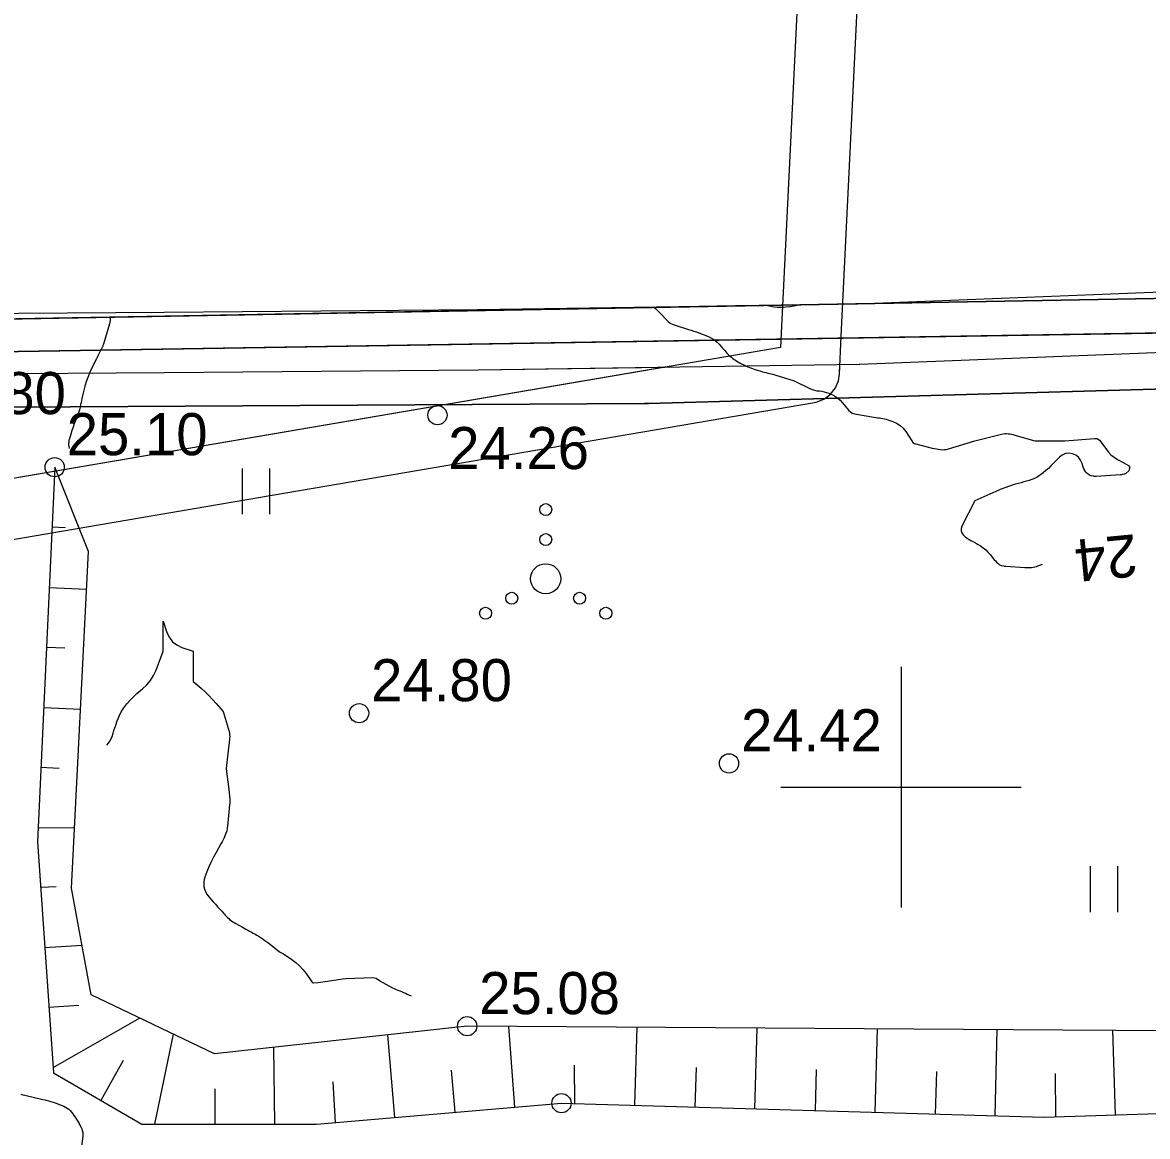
# Model space of a CAD drawing. Extents: x 509422 to 615075, y 6525431 to 6565970.
# Drawn here: x 512970.77 to 513008.2, y 6565888.38 to 6565925.43 of the extents above; entities that cross this region are included whole.
import ezdxf

# ---------------------------------------------------------------- set-up
doc = ezdxf.new("R2010")
doc.units = 0
for name, color, linetype in [('HALJASTUS', 7, 'Continuous'), ('HORISONTAAL', 7, 'Continuous'), ('KITSENDUSED', 7, 'Continuous'), ('kmakitsendused_kma_avalik_side', 7, 'Continuous'), ('kmakitsendused_kma_avalik_transport', 7, 'Continuous'), ('KORGUS', 7, 'Continuous'), ('MOOTPIIR', 7, 'Continuous'), ('PIIR', 7, 'Continuous'), ('RELJEEF', 7, 'Continuous'), ('VORK', 7, 'Continuous')]:
    doc.layers.add(name, color=color, linetype=linetype)

msp = doc.modelspace()

# ---------------------------------------------------------------- linework, layer by layer
at = {"layer": 'HALJASTUS'}
for p, q in [((512978.075, 6565910.603), (512978.075, 6565909.08)), ((512978.985, 6565910.603), (512978.985, 6565909.08)), ((513006.287, 6565897.368), (513006.287, 6565895.846)), ((513007.197, 6565897.368), (513007.197, 6565895.846))]:
    msp.add_line(p, q, dxfattribs=at)
for centre, radius in [((512988.178, 6565909.233), 0.2), ((512988.178, 6565908.233), 0.2), ((512988.178, 6565906.933), 0.5), ((512987.048, 6565906.283), 0.2), ((512989.308, 6565906.283), 0.2), ((512986.178, 6565905.783), 0.2), ((512990.178, 6565905.783), 0.2)]:
    msp.add_circle(centre, radius, dxfattribs=at)
at = {"layer": 'HORISONTAAL'}
for points in [[(512991.787, 6565915.96), (512991.843, 6565915.912), (512991.934, 6565915.825), (512992.021, 6565915.735), (512992.193, 6565915.55), (512992.251, 6565915.493), (512992.322, 6565915.432), (512992.423, 6565915.387), (512992.929, 6565915.228), (512993.016, 6565915.2), (512993.103, 6565915.172), (512993.19, 6565915.144), (512993.277, 6565915.115), (512993.363, 6565915.084), (512993.448, 6565915.051), (512993.532, 6565915.016), (512993.616, 6565914.978), (512993.633, 6565914.971), (512993.72, 6565914.923), (512993.803, 6565914.869), (512993.878, 6565914.805), (512993.949, 6565914.734), (512994.065, 6565914.603), (512994.101, 6565914.561), (512994.138, 6565914.52), (512994.174, 6565914.478), (512994.21, 6565914.436), (512994.249, 6565914.393), (512994.286, 6565914.356), (512994.325, 6565914.322), (512994.366, 6565914.29), (512994.408, 6565914.259), (512994.452, 6565914.23), (512994.496, 6565914.201), (512994.54, 6565914.174), (512994.673, 6565914.097), (512994.787, 6565914.036), (512994.903, 6565913.98), (512995.022, 6565913.933), (512995.144, 6565913.891), (512995.337, 6565913.832), (512995.393, 6565913.816), (512995.451, 6565913.801), (512995.508, 6565913.788), (512995.567, 6565913.775), (512995.625, 6565913.763), (512995.682, 6565913.75), (512995.74, 6565913.735), (512995.797, 6565913.719), (512996.45, 6565913.52), (512996.967, 6565913.261), (512997.043, 6565913.229), (512997.121, 6565913.203), (512997.201, 6565913.188), (512997.283, 6565913.178), (512997.366, 6565913.17), (512997.446, 6565913.155), (512997.525, 6565913.132), (512997.602, 6565913.102), (512997.675, 6565913.07), (512997.782, 6565913.013), (512997.883, 6565912.947), (512997.973, 6565912.868), (512998.057, 6565912.781), (512998.254, 6565912.544), (512998.371, 6565912.441), (512998.45, 6565912.416), (512999.1, 6565912.306), (512999.158, 6565912.297), (512999.217, 6565912.288), (512999.275, 6565912.281), (512999.333, 6565912.274), (512999.391, 6565912.266), (512999.449, 6565912.255), (512999.505, 6565912.241), (512999.561, 6565912.223), (512999.725, 6565912.166), (512999.854, 6565912.107), (512999.97, 6565912.032), (513000.07, 6565911.936), (513000.158, 6565911.825), (513000.354, 6565911.52), (513000.391, 6565911.461), (513000.45, 6565911.433), (513001.04, 6565911.279), (513001.107, 6565911.263), (513001.175, 6565911.249), (513001.243, 6565911.238), (513001.312, 6565911.228), (513001.381, 6565911.225), (513001.449, 6565911.227), (513001.516, 6565911.237), (513001.583, 6565911.253), (513002.45, 6565911.52), (513003.341, 6565911.743), (513003.395, 6565911.753), (513003.451, 6565911.76), (513003.506, 6565911.76), (513003.562, 6565911.757), (513003.618, 6565911.749), (513003.673, 6565911.739), (513003.728, 6565911.727), (513003.782, 6565911.713), (513004.45, 6565911.52), (513005.45, 6565911.52), (513006.45, 6565911.602), (513006.525, 6565911.595), (513006.607, 6565911.539), (513006.808, 6565911.262), (513006.892, 6565911.155), (513006.985, 6565911.057), (513007.091, 6565910.975), (513007.206, 6565910.901), (513007.41, 6565910.792), (513007.43, 6565910.781), (513007.45, 6565910.769), (513007.469, 6565910.758), (513007.489, 6565910.746), (513007.572, 6565910.696), (513007.6, 6565910.654), (513007.602, 6565910.637), (513007.595, 6565910.559), (513007.591, 6565910.541), (513007.584, 6565910.524), (513007.476, 6565910.433), (513007.433, 6565910.411), (513007.417, 6565910.407), (513007.352, 6565910.396), (513007.336, 6565910.393), (513007.32, 6565910.391), (513007.303, 6565910.389), (513007.287, 6565910.388), (513006.491, 6565910.338), (513006.47, 6565910.338), (513006.45, 6565910.338), (513006.43, 6565910.339), (513006.409, 6565910.341), (513006.328, 6565910.352), (513006.309, 6565910.357), (513006.29, 6565910.363), (513006.273, 6565910.372), (513006.256, 6565910.384), (513006.191, 6565910.439), (513006.147, 6565910.483), (513006.11, 6565910.53), (513006.082, 6565910.584), (513006.059, 6565910.641), (513006.022, 6565910.77), (513005.971, 6565910.88), (513005.903, 6565910.972), (513005.81, 6565911.04), (513005.7, 6565911.092), (513005.581, 6565911.105), (513005.468, 6565911.094), (513005.365, 6565911.047), (513005.269, 6565910.977), (513004.984, 6565910.684), (513004.902, 6565910.605), (513004.817, 6565910.528), (513004.729, 6565910.456), (513004.637, 6565910.387), (513004.604, 6565910.364), (513004.525, 6565910.313), (513004.443, 6565910.269), (513004.356, 6565910.234), (513004.267, 6565910.204), (513004.176, 6565910.179), (513004.085, 6565910.154), (513003.994, 6565910.128), (513003.903, 6565910.102), (513003.767, 6565910.063), (513003.61, 6565910.013), (513003.454, 6565909.96), (513003.301, 6565909.899), (513003.149, 6565909.835), (513002.45, 6565909.52), (513002.022, 6565908.681), (513002.001, 6565908.604), (513001.998, 6565908.529), (513002.024, 6565908.46), (513002.068, 6565908.393), (513002.097, 6565908.365), (513002.149, 6565908.319), (513002.204, 6565908.277), (513002.262, 6565908.24), (513002.323, 6565908.207), (513002.386, 6565908.176), (513002.448, 6565908.144), (513002.509, 6565908.109), (513002.569, 6565908.073), (513002.643, 6565908.026), (513002.735, 6565907.961), (513002.822, 6565907.891), (513002.901, 6565907.811), (513002.975, 6565907.726), (513003.067, 6565907.608), (513003.102, 6565907.565), (513003.14, 6565907.524), (513003.18, 6565907.486), (513003.222, 6565907.449), (513003.28, 6565907.401), (513003.31, 6565907.382), (513003.326, 6565907.376), (513003.343, 6565907.371), (513003.414, 6565907.357), (513003.432, 6565907.354), (513003.45, 6565907.352), (513003.468, 6565907.35), (513003.486, 6565907.348), (513004.116, 6565907.305), (513004.172, 6565907.303), (513004.228, 6565907.302), (513004.283, 6565907.305), (513004.339, 6565907.309), (513004.394, 6565907.316), (513004.448, 6565907.327), (513004.502, 6565907.342), (513004.554, 6565907.359), (513004.703, 6565907.416)], [(512996.652, 6565916.048), (512996.584, 6565916.028), (512996.446, 6565915.995), (512996.306, 6565915.975), (512996.164, 6565915.962), (512996.094, 6565915.958), (512995.986, 6565915.957), (512995.878, 6565915.96), (512995.771, 6565915.97), (512995.664, 6565915.986), (512995.552, 6565916.007), (512995.453, 6565916.026)], [(512973.686, 6565915.635), (512973.687, 6565915.634), (512973.688, 6565915.577), (512973.686, 6565915.521), (512973.677, 6565915.466), (512973.664, 6565915.411), (512973.463, 6565914.734), (512973.456, 6565914.711), (512973.448, 6565914.69), (512973.44, 6565914.668), (512973.431, 6565914.647), (512973.392, 6565914.562), (512973.382, 6565914.541), (512973.372, 6565914.52), (512973.361, 6565914.5), (512973.35, 6565914.48), (512973.323, 6565914.432), (512973.298, 6565914.387), (512973.275, 6565914.342), (512973.252, 6565914.297), (512973.229, 6565914.252), (512973.039, 6565913.856), (512972.965, 6565913.686), (512972.899, 6565913.513), (512972.845, 6565913.336), (512972.8, 6565913.156), (512972.751, 6565912.928), (512972.737, 6565912.86), (512972.722, 6565912.792), (512972.707, 6565912.724), (512972.692, 6565912.656), (512972.676, 6565912.589), (512972.657, 6565912.522), (512972.636, 6565912.456), (512972.612, 6565912.39), (512972.536, 6565912.193), (512972.494, 6565912.082), (512972.454, 6565911.971), (512972.417, 6565911.859), (512972.381, 6565911.746), (512972.322, 6565911.554), (512972.318, 6565911.537), (512972.314, 6565911.52), (512972.312, 6565911.502), (512972.31, 6565911.484), (512972.307, 6565911.412), (512972.307, 6565911.394), (512972.308, 6565911.376), (512972.309, 6565911.358), (512972.312, 6565911.34), (512972.324, 6565911.27)], [(512973.575, 6565901.395), (512973.631, 6565901.461), (512973.681, 6565901.531), (512973.72, 6565901.607), (512973.753, 6565901.688), (512973.787, 6565901.794), (512973.816, 6565901.885), (512973.847, 6565901.976), (512973.878, 6565902.067), (512973.927, 6565902.212), (512973.988, 6565902.361), (512974.059, 6565902.505), (512974.145, 6565902.641), (512974.241, 6565902.77), (512974.349, 6565902.892), (512974.461, 6565903.008), (512974.581, 6565903.118), (512974.704, 6565903.224), (512974.762, 6565903.27), (512974.905, 6565903.405), (512975.03, 6565903.552), (512975.131, 6565903.717), (512975.215, 6565903.894), (512975.45, 6565904.52), (512975.45, 6565905.52), (512975.575, 6565905.145), (512975.659, 6565904.979), (512975.766, 6565904.836), (512975.909, 6565904.729), (512976.075, 6565904.645), (512976.45, 6565904.52), (512976.45, 6565903.52), (512976.718, 6565903.288), (512976.849, 6565903.169), (512976.977, 6565903.047), (512977.099, 6565902.919), (512977.218, 6565902.788), (512977.45, 6565902.52), (512977.643, 6565901.853), (512977.655, 6565901.798), (512977.663, 6565901.743), (512977.665, 6565901.688), (512977.662, 6565901.632), (512977.656, 6565901.576), (512977.65, 6565901.52), (512977.644, 6565901.464), (512977.638, 6565901.408), (512977.55, 6565900.62), (512977.555, 6565900.52), (512977.643, 6565899.829), (512977.649, 6565899.778), (512977.655, 6565899.726), (512977.66, 6565899.675), (512977.665, 6565899.623), (512977.668, 6565899.572), (512977.669, 6565899.52), (512977.668, 6565899.469), (512977.664, 6565899.417), (512977.59, 6565898.69), (512977.588, 6565898.673), (512977.585, 6565898.656), (512977.583, 6565898.639), (512977.58, 6565898.622), (512977.569, 6565898.554), (512977.565, 6565898.537), (512977.561, 6565898.521), (512977.556, 6565898.504), (512977.55, 6565898.488), (512977.506, 6565898.382), (512977.477, 6565898.314), (512977.445, 6565898.246), (512977.411, 6565898.18), (512977.376, 6565898.115), (512977.21, 6565897.828), (512977.125, 6565897.672), (512977.046, 6565897.514), (512976.974, 6565897.351), (512976.908, 6565897.187), (512976.842, 6565897.011), (512976.82, 6565896.932), (512976.805, 6565896.851), (512976.803, 6565896.769), (512976.81, 6565896.687), (512976.83, 6565896.606), (512976.857, 6565896.529), (512976.897, 6565896.457), (512976.944, 6565896.389), (512976.975, 6565896.351), (512977.044, 6565896.268), (512977.115, 6565896.185), (512977.188, 6565896.104), (512977.262, 6565896.024), (512977.375, 6565895.905), (512977.412, 6565895.865), (512977.449, 6565895.825), (512977.484, 6565895.784), (512977.519, 6565895.742), (512977.555, 6565895.702), (512977.593, 6565895.663), (512977.633, 6565895.627), (512977.675, 6565895.592), (512977.724, 6565895.556), (512977.77, 6565895.524), (512977.818, 6565895.493), (512977.867, 6565895.465), (512978.086, 6565895.342), (512978.146, 6565895.309), (512978.206, 6565895.277), (512978.267, 6565895.245), (512978.328, 6565895.213), (512978.388, 6565895.181), (512978.449, 6565895.148), (512978.508, 6565895.114), (512978.567, 6565895.079), (512978.645, 6565895.031), (512978.742, 6565894.969), (512978.837, 6565894.905), (512978.929, 6565894.837), (512979.02, 6565894.767), (512979.326, 6565894.52), (512979.407, 6565894.477), (512979.45, 6565894.46), (512979.733, 6565894.272), (512979.867, 6565894.172), (512979.992, 6565894.062), (512980.104, 6565893.938), (512980.207, 6565893.806), (512980.403, 6565893.52), (512980.427, 6565893.497), (512980.45, 6565893.493), (512980.608, 6565893.507), (512980.687, 6565893.514), (512980.766, 6565893.523), (512980.845, 6565893.533), (512980.924, 6565893.544), (512981.421, 6565893.62), (512981.539, 6565893.635), (512982.42, 6565893.673), (512982.536, 6565893.644), (512982.679, 6565893.549), (512982.698, 6565893.535), (512982.718, 6565893.522), (512982.738, 6565893.509), (512982.759, 6565893.498), (512983.078, 6565893.33), (512983.138, 6565893.299), (512983.199, 6565893.271), (512983.261, 6565893.245), (512983.323, 6565893.221), (512983.386, 6565893.198), (512983.449, 6565893.173), (512983.511, 6565893.147), (512983.572, 6565893.119), (512983.674, 6565893.072), (512983.705, 6565893.056)], [(512970.714, 6565889.786), (512970.781, 6565889.768), (512970.848, 6565889.752), (512971.45, 6565889.61), (512971.525, 6565889.595), (512971.675, 6565889.558), (512971.75, 6565889.537), (512971.823, 6565889.515), (512971.896, 6565889.489), (512971.968, 6565889.461), (512972.144, 6565889.389), (512972.203, 6565889.36), (512972.26, 6565889.326), (512972.311, 6565889.285), (512972.359, 6565889.24), (512972.403, 6565889.189), (512972.445, 6565889.137), (512972.484, 6565889.083), (512972.521, 6565889.027), (512972.619, 6565888.869), (512972.653, 6565888.813), (512972.685, 6565888.756), (512972.714, 6565888.698), (512972.742, 6565888.639), (512972.763, 6565888.579), (512972.778, 6565888.517), (512972.782, 6565888.454), (512972.778, 6565888.39), (512972.71, 6565887.892)]]:
    msp.add_lwpolyline(points, dxfattribs=at)
at = {"layer": 'KITSENDUSED'}
for p, q in [((513287.684, 6565921.28), (512827.679, 6565913.01)), ((513158.672, 6565918.961), (512999.127, 6565916.092)), ((512997.964, 6565914.06), (512998.605, 6565914.07))]:
    msp.add_line(p, q, dxfattribs=at)
for points in [[(512850.08, 6565772.604), (512823.932, 6565848.741), (512825.075, 6565884.492), (512827.679, 6565913.01), (512999.127, 6565916.092), (513158.672, 6565918.961), (513287.684, 6565921.28)], [(512827.35, 6565909.402), (512943.7, 6565912.482), (512991.468, 6565912.765), (512991.517, 6565912.765), (512991.566, 6565912.766), (512991.614, 6565912.767), (513195.166, 6565918.532), (513195.169, 6565918.533), (513195.172, 6565918.533), (513195.175, 6565918.533), (513287.684, 6565921.28)], [(512998.605, 6565914.07), (512998.629, 6565914.071), (513011.819, 6565914.591), (513026.916, 6565915.2), (513040.271, 6565915.35), (513040.282, 6565915.35), (513053.702, 6565915.64), (513053.706, 6565915.64), (513065.066, 6565915.94), (513065.089, 6565915.941), (513077.585, 6565916.56), (513091.101, 6565916.57), (513091.15, 6565916.571), (513104.56, 6565917.241), (513117.17, 6565917.62), (513129.163, 6565917.98), (513142.636, 6565918.19), (513142.669, 6565918.191), (513155.167, 6565918.801), (513158.672, 6565918.961)], [(512994.491, 6565916.009), (512940.631, 6565915.04), (512939.403, 6565915.018), (512926.985, 6565914.795)], [(512999.127, 6565916.092), (512998.563, 6565916.07), (512998.061, 6565916.062), (512996.057, 6565916.032), (512994.491, 6565916.009)], [(512825.591, 6565890.136), (512925.104, 6565900.545), (512925.167, 6565900.554), (512956.677, 6565905.884), (512997.118, 6565912.794), (512997.209, 6565912.814), (512997.45, 6565912.914), (512997.657, 6565913.073), (512997.816, 6565913.28), (512997.916, 6565913.521), (512997.949, 6565913.733), (512997.964, 6565914.06)], [(512992.144, 6565913.973), (512956.342, 6565907.856), (512924.864, 6565902.531), (512825.776, 6565892.167)], [(512940.03, 6565913.25), (512940.043, 6565913.25), (512940.06, 6565913.25), (512940.065, 6565913.25), (512943.143, 6565913.29), (512943.146, 6565913.29), (512951.516, 6565913.42), (512951.523, 6565913.42), (512964.215, 6565913.71), (512975.497, 6565913.79), (512975.499, 6565913.79), (512985.929, 6565913.88), (512985.935, 6565913.88), (512992.144, 6565913.973)]]:
    msp.add_lwpolyline(points, dxfattribs=at)
at = {"layer": 'kmakitsendused_kma_avalik_side'}
for points in [[(512996.851, 6565932.329), (512996.011, 6565915.099), (512996.011, 6565915.097), (512995.989, 6565914.63), (512956.342, 6565907.856), (512924.864, 6565902.531)], [(512925.167, 6565900.554), (512956.677, 6565905.884), (512956.678, 6565905.884), (512997.118, 6565912.794), (512997.209, 6565912.814), (512997.45, 6565912.914), (512997.657, 6565913.073), (512997.816, 6565913.28), (512997.916, 6565913.521), (512997.949, 6565913.733), (512998.009, 6565915.001), (512998.009, 6565915.003), (512998.849, 6565932.231)], [(513142.588, 6565920.19), (513129.124, 6565919.98), (513129.11, 6565919.98), (513117.11, 6565919.62), (513104.49, 6565919.24), (513104.47, 6565919.239), (513091.075, 6565918.57), (513077.559, 6565918.56), (513077.511, 6565918.559), (513065.002, 6565917.939), (513053.656, 6565917.64), (513040.244, 6565917.35), (513026.879, 6565917.2), (513026.85, 6565917.199), (513011.741, 6565916.589), (513011.74, 6565916.589), (512998.563, 6565916.07), (512985.908, 6565915.88), (512975.483, 6565915.79), (512975.481, 6565915.79), (512964.193, 6565915.71), (512964.177, 6565915.71), (512951.481, 6565915.42), (512943.116, 6565915.29)], [(512943.146, 6565913.29), (512951.516, 6565913.42), (512951.523, 6565913.42), (512964.215, 6565913.71), (512975.497, 6565913.79), (512975.499, 6565913.79), (512985.929, 6565913.88), (512985.935, 6565913.88), (512998.605, 6565914.07), (512998.629, 6565914.071), (513011.819, 6565914.591), (513011.82, 6565914.591), (513026.916, 6565915.2), (513040.271, 6565915.35)]]:
    msp.add_lwpolyline(points, dxfattribs=at)
at = {"layer": 'kmakitsendused_kma_avalik_transport'}
msp.add_lwpolyline([(513195.166, 6565918.532), (512991.614, 6565912.767), (512991.566, 6565912.766), (512991.517, 6565912.765), (512991.468, 6565912.765), (512943.7, 6565912.482), (512695.963, 6565905.924)], dxfattribs=at)
at = {"layer": 'KORGUS'}
for centre in [(512984.577, 6565912.373), (512971.844, 6565910.642), (512981.97, 6565902.46), (512994.278, 6565900.791), (512985.565, 6565892.05), (512988.705, 6565889.488)]:
    msp.add_circle(centre, 0.32, dxfattribs=at)
at = {"layer": 'MOOTPIIR'}
msp.add_lwpolyline([(512879.071, 6565688.193), (512823.932, 6565848.741), (512825.075, 6565884.492), (512827.679, 6565913.01), (513448.17, 6565924.166), (513572.368, 6565857.798), (513561.325, 6565731.726), (513511.309, 6565499.186), (513354.422, 6565438.926), (513251.738, 6565463.508), (513252.747, 6565585.499)], close=True, dxfattribs=at)
at = {"layer": 'PIIR'}
for points in [[(512827.55, 6565911.596), (512892.23, 6565913.22), (513025.17, 6565915.38), (513462.534, 6565928.753)], [(513118.877, 6565918.245), (513025.17, 6565915.38), (512892.23, 6565913.22), (512827.55, 6565911.596)]]:
    msp.add_lwpolyline(points, dxfattribs=at)
at = {"layer": 'RELJEEF'}
for p, q in [((512971.844, 6565910.642), (512971.844, 6565910.642)), ((512972.206, 6565908.623), (512971.752, 6565908.644)), ((512971.66, 6565906.646), (512972.901, 6565906.589)), ((512972.185, 6565904.62), (512971.568, 6565904.648)), ((512971.477, 6565902.65), (512972.702, 6565902.594)), ((512971.993, 6565900.624), (512971.385, 6565900.652)), ((512971.293, 6565898.654), (512972.505, 6565898.652)), ((512971.892, 6565896.687), (512971.377, 6565896.659)), ((512971.515, 6565894.663), (512972.752, 6565894.749)), ((512972.651, 6565892.737), (512971.654, 6565892.668)), ((512971.792, 6565890.673), (512974.67, 6565892.319)), ((512975.172, 6565888.795), (512975.8, 6565891.779)), ((512987.148, 6565889.356), (512986.953, 6565892.041)), ((512991.141, 6565889.417), (512991.217, 6565892.014)), ((512995.14, 6565889.301), (512995.218, 6565891.988)), ((512999.138, 6565889.185), (512999.219, 6565891.962)), ((513003.136, 6565889.068), (513003.203, 6565891.936)), ((513007.134, 6565889.098), (513007.045, 6565891.912)), ((512983.162, 6565889.017), (512982.929, 6565891.761)), ((512979.172, 6565888.795), (512979.138, 6565891.345)), ((512974.121, 6565890.906), (512973.384, 6565889.582)), ((512989.123, 6565890.751), (512989.142, 6565889.475)), ((512993.179, 6565890.68), (512993.141, 6565889.359)), ((512985.037, 6565890.583), (512985.155, 6565889.186)), ((512997.179, 6565890.609), (512997.139, 6565889.243)), ((513001.178, 6565890.538), (513001.137, 6565889.126)), ((513005.125, 6565890.479), (513005.135, 6565889.034)), ((512977.172, 6565889.962), (512977.172, 6565888.795)), ((512981.094, 6565890.2), (512981.17, 6565888.848))]:
    msp.add_line(p, q, dxfattribs=at)
for points in [[(512971.844, 6565910.642), (512971.271, 6565898.184), (512971.804, 6565890.502), (512974.737, 6565888.795), (512980.548, 6565888.795), (512988.705, 6565889.488), (513004.746, 6565889.021), (513016.861, 6565889.408), (513022.457, 6565889.587), (513028.053, 6565889.765), (513034.615, 6565892.663), (513041.173, 6565893.57), (513063.738, 6565893.179), (513073.913, 6565893.003), (513088.649, 6565893.82), (513098.011, 6565894.338), (513103.364, 6565893.953), (513110.865, 6565893.413), (513115.679, 6565894.54), (513153.82, 6565892.441)], [(513134.298, 6565895.897), (513122.29, 6565896.724), (513116.806, 6565897.101), (513100.631, 6565897.207), (513094.34, 6565896.621), (513087.449, 6565895.978), (513075.36, 6565896.3), (513063.321, 6565895.162), (513049.69, 6565895.47), (513037.589, 6565895.744), (513028.71, 6565892.949), (513019.47, 6565891.832), (513005.385, 6565891.922), (512985.565, 6565892.05), (512977.162, 6565891.129), (512973.057, 6565893.089), (512972.404, 6565896.637), (512972.964, 6565907.841), (512971.844, 6565910.642)]]:
    msp.add_lwpolyline(points, dxfattribs=at)
at = {"layer": 'VORK'}
for p, q in [((513000, 6565904), (513000, 6565896)), ((512996, 6565900), (513004, 6565900))]:
    msp.add_line(p, q, dxfattribs=at)

# ---------------------------------------------------------------- texts
at = {"layer": 'HORISONTAAL'}
msp.add_text('24', height=1.4, rotation=185.5281, dxfattribs=at).set_placement((513007.791, 6565908.418))
at = {"layer": 'KORGUS'}
for s, p in [('25.80 ', (512967.531, 6565912.408)), ('25.10 ', (512972.244, 6565911.042)), ('24.26 ', (512984.935, 6565910.58)), ('24.80 ', (512982.37, 6565902.86)), ('24.42 ', (512994.678, 6565901.191)), ('25.08 ', (512985.965, 6565892.45))]:
    msp.add_text(s, height=1.4, dxfattribs=at).set_placement(p)

doc.saveas('drawing.dxf')
